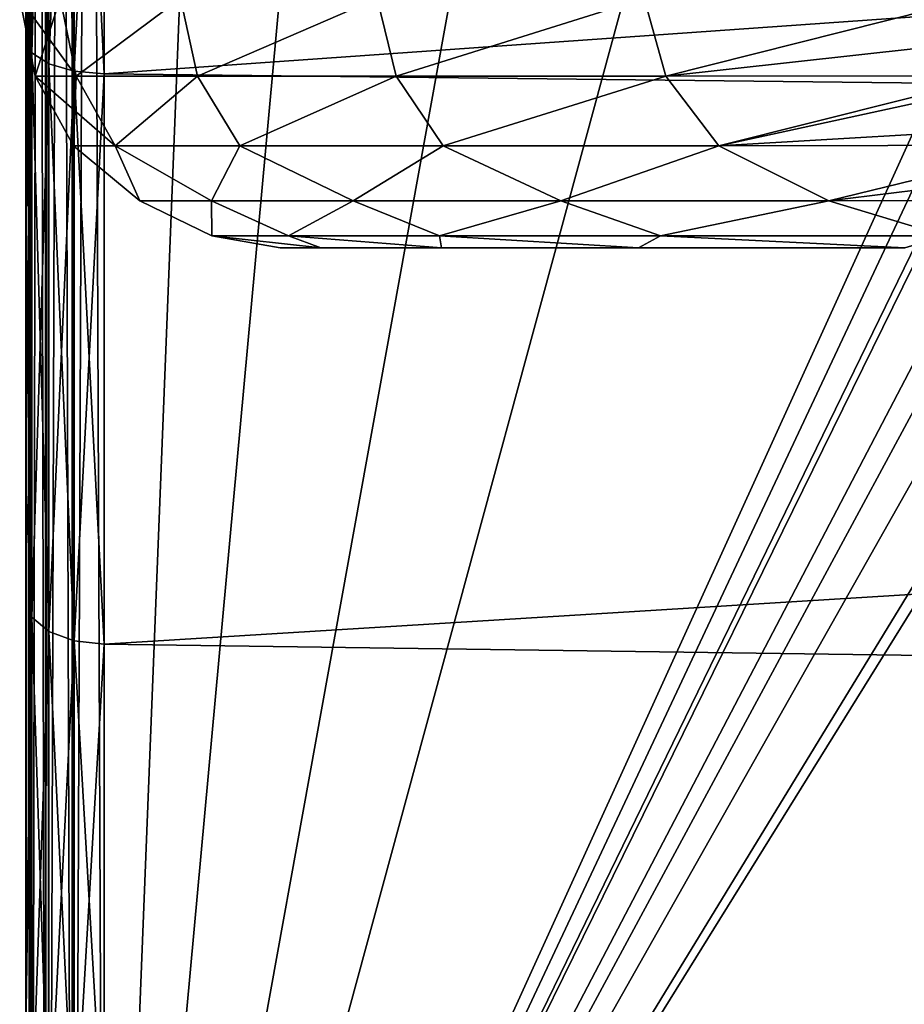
# Model space of a CAD drawing. Header units: millimetres. Extents: x -182 to 217, y -96 to 236.
# Tile 369 of 458: x 146.68 to 150.07, y -10.9 to -7.13. Entities that reach past the tile are written whole.
import ezdxf

# ---------------------------------------------------------------- set-up
doc = ezdxf.new("R2010")
doc.units = ezdxf.units.MM
doc.header["$LTSCALE"] = 52.148148
for name, color, linetype in [('1002', 7, 'CONTINUOUS'), ('1006', 7, 'CONTINUOUS'), ('1015', 7, 'CONTINUOUS'), ('892', 7, 'CONTINUOUS'), ('894', 7, 'CONTINUOUS'), ('896', 7, 'CONTINUOUS'), ('897', 7, 'CONTINUOUS'), ('901', 7, 'CONTINUOUS'), ('903', 7, 'CONTINUOUS'), ('909', 7, 'CONTINUOUS'), ('917', 7, 'CONTINUOUS')]:
    doc.layers.add(name, color=color, linetype=linetype)

msp = doc.modelspace()

# ---------------------------------------------------------------- linework, layer by layer
at = {"layer": '1002', "color": 7, "linetype": 'CONTINUOUS', "true_color": 0xaaaaaa}
for points in [[(147.675, -8, 6), (147.8309, -8, 4.279), (147.8309, -8, 7.7209), (147.675, -8, 6)], [(147.8309, -8, 4.279), (148.2936, -8, 2.6142), (147.8309, -8, 7.7209), (147.8309, -8, 4.279)], [(147.8309, -8, 7.7209), (148.2936, -8, 2.6142), (148.2936, -8, 9.3858), (147.8309, -8, 7.7209)], [(148.2936, -8, 2.6142), (149.048, -8, 1.0596), (149.0479, -8, 10.9404), (148.2936, -8, 2.6142)], [(148.2936, -8, 9.3858), (148.2936, -8, 2.6142), (149.0479, -8, 10.9404), (148.2936, -8, 9.3858)], [(149.0479, -8, 10.9404), (149.048, -8, 1.0596), (150.0694, -8, 12.3341), (149.0479, -8, 10.9404)], [(149.048, -8, 1.0596), (150.0695, -8, -0.3341), (150.0694, -8, 12.3341), (149.048, -8, 1.0596)]]:
    msp.add_3dface(points, dxfattribs=at)
at = {"layer": '1006', "color": 7, "linetype": 'CONTINUOUS', "true_color": 0xaaaaaa}
for points in [[(146.8312, -7.0434, 7.8057), (146.6759, -7.0434, 6), (146.8921, -7.3419, 7.8097), (146.8312, -7.0434, 7.8057)], [(146.6759, -7.0434, 6), (146.8312, -7.0434, 4.1943), (146.7352, -7.3419, 6), (146.6759, -7.0434, 6)], [(146.8921, -7.3419, 7.8097), (146.6759, -7.0434, 6), (146.7352, -7.3419, 6), (146.8921, -7.3419, 7.8097)], [(146.7352, -7.3419, 6), (146.8312, -7.0434, 4.1943), (146.8921, -7.3419, 4.1903), (146.7352, -7.3419, 6)], [(147.2926, -7.0434, 9.5584), (146.8312, -7.0434, 7.8057), (146.8921, -7.3419, 7.8097), (147.2926, -7.0434, 9.5584)], [(146.8312, -7.0434, 4.1943), (147.2926, -7.0434, 2.4416), (146.8921, -7.3419, 4.1903), (146.8312, -7.0434, 4.1943)], [(147.3581, -7.3419, 9.5654), (147.2926, -7.0434, 9.5584), (146.8921, -7.3419, 7.8097), (147.3581, -7.3419, 9.5654)], [(146.8921, -7.3419, 4.1903), (147.2926, -7.0434, 2.4416), (147.3581, -7.3419, 2.4346), (146.8921, -7.3419, 4.1903)], [(148.0465, -7.0434, 11.2065), (147.2926, -7.0434, 9.5584), (147.3581, -7.3419, 9.5654), (148.0465, -7.0434, 11.2065)], [(147.2926, -7.0434, 2.4416), (148.0465, -7.0434, 0.7935), (147.3581, -7.3419, 2.4346), (147.2926, -7.0434, 2.4416)], [(148.1194, -7.3419, 11.2146), (148.0465, -7.0434, 11.2065), (147.3581, -7.3419, 9.5654), (148.1194, -7.3419, 11.2146)], [(147.3581, -7.3419, 2.4346), (148.0465, -7.0434, 0.7935), (148.1194, -7.3419, 0.7854), (147.3581, -7.3419, 2.4346)], [(149.0708, -7.0434, 12.7017), (148.0465, -7.0434, 11.2065), (148.1194, -7.3419, 11.2146), (149.0708, -7.0434, 12.7017)], [(148.0465, -7.0434, 0.7935), (149.0708, -7.0434, -0.7017), (148.1194, -7.3419, 0.7854), (148.0465, -7.0434, 0.7935)], [(149.1531, -7.3419, 12.7083), (149.0708, -7.0434, 12.7017), (148.1194, -7.3419, 11.2146), (149.1531, -7.3419, 12.7083)], [(148.1194, -7.3419, 0.7854), (149.0708, -7.0434, -0.7017), (149.1531, -7.3419, -0.7083), (148.1194, -7.3419, 0.7854)], [(149.0708, -7.0434, -0.7017), (150.3354, -7.0434, -2), (149.1531, -7.3419, -0.7083), (149.0708, -7.0434, -0.7017)], [(150.3354, -7.0434, 14), (149.0708, -7.0434, 12.7017), (149.1531, -7.3419, 12.7083), (150.3354, -7.0434, 14)], [(150.3354, -7.0434, -2), (150.3674, -7.2078, -2), (149.1531, -7.3419, -0.7083), (150.3354, -7.0434, -2)], [(150.3674, -7.2078, 14), (150.3354, -7.0434, 14), (149.1531, -7.3419, 12.7083), (150.3674, -7.2078, 14)], [(150.3674, -7.2078, -2), (150.4261, -7.3411, -2), (149.1531, -7.3419, -0.7083), (150.3674, -7.2078, -2)], [(150.4261, -7.3411, 14), (150.3674, -7.2078, 14), (149.1531, -7.3419, 12.7083), (150.4261, -7.3411, 14)], [(146.8921, -7.3419, 7.8097), (146.7352, -7.3419, 6), (147.0426, -7.6089, 7.8192), (146.8921, -7.3419, 7.8097)], [(146.7352, -7.3419, 6), (146.8921, -7.3419, 4.1903), (146.8817, -7.6089, 6), (146.7352, -7.3419, 6)], [(147.0426, -7.6089, 7.8192), (146.7352, -7.3419, 6), (146.8817, -7.6089, 6), (147.0426, -7.6089, 7.8192)], [(146.8817, -7.6089, 6), (146.8921, -7.3419, 4.1903), (147.0426, -7.6089, 4.1808), (146.8817, -7.6089, 6)], [(147.3581, -7.3419, 9.5654), (146.8921, -7.3419, 7.8097), (147.0426, -7.6089, 7.8192), (147.3581, -7.3419, 9.5654)], [(146.8921, -7.3419, 4.1903), (147.3581, -7.3419, 2.4346), (147.0426, -7.6089, 4.1808), (146.8921, -7.3419, 4.1903)], [(147.5201, -7.6089, 9.582), (147.3581, -7.3419, 9.5654), (147.0426, -7.6089, 7.8192), (147.5201, -7.6089, 9.582)], [(147.0426, -7.6089, 4.1808), (147.3581, -7.3419, 2.4346), (147.5201, -7.6089, 2.418), (147.0426, -7.6089, 4.1808)], [(148.1194, -7.3419, 11.2146), (147.3581, -7.3419, 9.5654), (147.5201, -7.6089, 9.582), (148.1194, -7.3419, 11.2146)], [(147.3581, -7.3419, 2.4346), (148.1194, -7.3419, 0.7854), (147.5201, -7.6089, 2.418), (147.3581, -7.3419, 2.4346)], [(148.2996, -7.6089, 11.2337), (148.1194, -7.3419, 11.2146), (147.5201, -7.6089, 9.582), (148.2996, -7.6089, 11.2337)], [(147.5201, -7.6089, 2.418), (148.1194, -7.3419, 0.7854), (148.2996, -7.6089, 0.7663), (147.5201, -7.6089, 2.418)], [(149.1531, -7.3419, 12.7083), (148.1194, -7.3419, 11.2146), (148.2996, -7.6089, 11.2337), (149.1531, -7.3419, 12.7083)], [(148.1194, -7.3419, 0.7854), (149.1531, -7.3419, -0.7083), (148.2996, -7.6089, 0.7663), (148.1194, -7.3419, 0.7854)], [(149.3568, -7.6089, 12.7229), (149.1531, -7.3419, 12.7083), (148.2996, -7.6089, 11.2337), (149.3568, -7.6089, 12.7229)], [(148.2996, -7.6089, 0.7663), (149.1531, -7.3419, -0.7083), (149.3568, -7.6089, -0.7229), (148.2996, -7.6089, 0.7663)], [(149.1531, -7.3419, -0.7083), (150.4261, -7.3411, -2), (149.3568, -7.6089, -0.7229), (149.1531, -7.3419, -0.7083)], [(150.4261, -7.3411, 14), (149.1531, -7.3419, 12.7083), (149.3568, -7.6089, 12.7229), (150.4261, -7.3411, 14)], [(150.4261, -7.3411, -2), (150.4448, -7.373, -2), (149.3568, -7.6089, -0.7229), (150.4261, -7.3411, -2)], [(150.4448, -7.373, 14), (150.4261, -7.3411, 14), (149.3568, -7.6089, 12.7229), (150.4448, -7.373, 14)], [(150.4448, -7.373, -2), (150.5766, -7.538, -2), (149.3568, -7.6089, -0.7229), (150.4448, -7.373, -2)], [(150.5766, -7.538, 14), (150.4448, -7.373, 14), (149.3568, -7.6089, 12.7229), (150.5766, -7.538, 14)], [(150.5766, -7.538, -2), (150.6521, -7.6069, -2), (149.3568, -7.6089, -0.7229), (150.5766, -7.538, -2)], [(150.6521, -7.6069, 14), (150.5766, -7.538, 14), (149.3568, -7.6089, 12.7229), (150.6521, -7.6069, 14)], [(147.1364, -7.8195, 5.1629), (147.1364, -7.8195, 6.8371), (146.8817, -7.6089, 6), (147.1364, -7.8195, 5.1629)], [(147.1364, -7.8195, 5.1629), (146.8817, -7.6089, 6), (147.0426, -7.6089, 4.1808), (147.1364, -7.8195, 5.1629)], [(147.1364, -7.8195, 6.8371), (147.0426, -7.6089, 7.8192), (146.8817, -7.6089, 6), (147.1364, -7.8195, 6.8371)], [(147.4117, -7.8195, 3.5114), (147.1364, -7.8195, 5.1629), (147.0426, -7.6089, 4.1808), (147.4117, -7.8195, 3.5114)], [(147.4117, -7.8195, 3.5114), (147.0426, -7.6089, 4.1808), (147.5201, -7.6089, 2.418), (147.4117, -7.8195, 3.5114)], [(147.1364, -7.8195, 6.8371), (147.4117, -7.8195, 8.4886), (147.0426, -7.6089, 7.8192), (147.1364, -7.8195, 6.8371)], [(147.4117, -7.8195, 8.4886), (147.5201, -7.6089, 9.582), (147.0426, -7.6089, 7.8192), (147.4117, -7.8195, 8.4886)], [(147.9548, -7.8195, 1.9276), (147.4117, -7.8195, 3.5114), (147.5201, -7.6089, 2.418), (147.9548, -7.8195, 1.9276)], [(147.4117, -7.8195, 8.4886), (147.9548, -7.8195, 10.0724), (147.5201, -7.6089, 9.582), (147.4117, -7.8195, 8.4886)], [(147.9548, -7.8195, 1.9276), (147.5201, -7.6089, 2.418), (148.2996, -7.6089, 0.7663), (147.9548, -7.8195, 1.9276)], [(147.9548, -7.8195, 10.0724), (148.2996, -7.6089, 11.2337), (147.5201, -7.6089, 9.582), (147.9548, -7.8195, 10.0724)], [(148.7509, -7.8195, 0.4547), (147.9548, -7.8195, 1.9276), (148.2996, -7.6089, 0.7663), (148.7509, -7.8195, 0.4547)], [(147.9548, -7.8195, 10.0724), (148.7509, -7.8195, 11.5453), (148.2996, -7.6089, 11.2337), (147.9548, -7.8195, 10.0724)], [(148.7509, -7.8195, 0.4547), (148.2996, -7.6089, 0.7663), (149.3568, -7.6089, -0.7229), (148.7509, -7.8195, 0.4547)], [(148.7509, -7.8195, 11.5453), (149.3568, -7.6089, 12.7229), (148.2996, -7.6089, 11.2337), (148.7509, -7.8195, 11.5453)], [(149.7783, -7.8195, -0.8673), (148.7509, -7.8195, 0.4547), (149.3568, -7.6089, -0.7229), (149.7783, -7.8195, -0.8673)], [(148.7509, -7.8195, 11.5453), (149.7783, -7.8195, 12.8673), (149.3568, -7.6089, 12.7229), (148.7509, -7.8195, 11.5453)], [(150.6521, -7.6069, -2), (149.7783, -7.8195, -0.8673), (149.3568, -7.6089, -0.7229), (150.6521, -7.6069, -2)], [(149.7783, -7.8195, 12.8673), (150.6521, -7.6069, 14), (149.3568, -7.6089, 12.7229), (149.7783, -7.8195, 12.8673)], [(150.6521, -7.6069, -2), (150.7756, -7.6975, -2), (149.7783, -7.8195, -0.8673), (150.6521, -7.6069, -2)], [(150.7756, -7.6975, 14), (150.6521, -7.6069, 14), (149.7783, -7.8195, 12.8673), (150.7756, -7.6975, 14)], [(150.7756, -7.6975, -2), (151.004, -7.8185, -2), (149.7783, -7.8195, -0.8673), (150.7756, -7.6975, -2)], [(151.004, -7.8185, 14), (150.7756, -7.6975, 14), (149.7783, -7.8195, 12.8673), (151.004, -7.8185, 14)], [(147.412, -7.954, 5.1465), (147.4121, -7.954, 6.8536), (147.1364, -7.8195, 5.1629), (147.412, -7.954, 5.1465)], [(147.1364, -7.8195, 5.1629), (147.4121, -7.954, 6.8536), (147.1364, -7.8195, 6.8371), (147.1364, -7.8195, 5.1629)], [(147.1364, -7.8195, 6.8371), (147.4121, -7.954, 6.8536), (147.4117, -7.8195, 8.4886), (147.1364, -7.8195, 6.8371)], [(147.4117, -7.8195, 3.5114), (147.412, -7.954, 5.1465), (147.1364, -7.8195, 5.1629), (147.4117, -7.8195, 3.5114)], [(147.4121, -7.954, 6.8536), (147.7061, -7.954, 8.5352), (147.4117, -7.8195, 8.4886), (147.4121, -7.954, 6.8536)], [(147.4117, -7.8195, 8.4886), (147.7061, -7.954, 8.5352), (147.9548, -7.8195, 10.0724), (147.4117, -7.8195, 8.4886)], [(147.706, -7.954, 3.4649), (147.412, -7.954, 5.1465), (147.4117, -7.8195, 3.5114), (147.706, -7.954, 3.4649)], [(147.9548, -7.8195, 1.9276), (147.706, -7.954, 3.4649), (147.4117, -7.8195, 3.5114), (147.9548, -7.8195, 1.9276)], [(148.2852, -7.954, 1.8591), (147.706, -7.954, 3.4649), (147.9548, -7.8195, 1.9276), (148.2852, -7.954, 1.8591)], [(147.7061, -7.954, 8.5352), (148.2853, -7.954, 10.141), (147.9548, -7.8195, 10.0724), (147.7061, -7.954, 8.5352)], [(147.9548, -7.8195, 10.0724), (148.2853, -7.954, 10.141), (148.7509, -7.8195, 11.5453), (147.9548, -7.8195, 10.0724)], [(148.7509, -7.8195, 0.4547), (148.2852, -7.954, 1.8591), (147.9548, -7.8195, 1.9276), (148.7509, -7.8195, 0.4547)], [(149.1323, -7.954, 0.3771), (148.2852, -7.954, 1.8591), (148.7509, -7.8195, 0.4547), (149.1323, -7.954, 0.3771)], [(148.2853, -7.954, 10.141), (149.1324, -7.954, 11.623), (148.7509, -7.8195, 11.5453), (148.2853, -7.954, 10.141)], [(148.7509, -7.8195, 11.5453), (149.1324, -7.954, 11.623), (149.7783, -7.8195, 12.8673), (148.7509, -7.8195, 11.5453)], [(149.7783, -7.8195, -0.8673), (149.1323, -7.954, 0.3771), (148.7509, -7.8195, 0.4547), (149.7783, -7.8195, -0.8673)], [(150.222, -7.954, -0.937), (149.1323, -7.954, 0.3771), (149.7783, -7.8195, -0.8673), (150.222, -7.954, -0.937)], [(149.1324, -7.954, 11.623), (150.2221, -7.954, 12.9371), (149.7783, -7.8195, 12.8673), (149.1324, -7.954, 11.623)], [(151.004, -7.8185, -2), (150.222, -7.954, -0.937), (149.7783, -7.8195, -0.8673), (151.004, -7.8185, -2)], [(150.2221, -7.954, 12.9371), (151.004, -7.8185, 14), (149.7783, -7.8195, 12.8673), (150.2221, -7.954, 12.9371)], [(147.8309, -8, 4.279), (147.675, -8, 6), (147.412, -7.954, 5.1465), (147.8309, -8, 4.279)], [(147.8309, -8, 4.279), (147.412, -7.954, 5.1465), (147.706, -7.954, 3.4649), (147.8309, -8, 4.279)], [(147.675, -8, 6), (147.4121, -7.954, 6.8536), (147.412, -7.954, 5.1465), (147.675, -8, 6)], [(147.675, -8, 6), (147.8309, -8, 7.7209), (147.4121, -7.954, 6.8536), (147.675, -8, 6)], [(147.8309, -8, 7.7209), (147.7061, -7.954, 8.5352), (147.4121, -7.954, 6.8536), (147.8309, -8, 7.7209)], [(148.2936, -8, 2.6142), (147.8309, -8, 4.279), (147.706, -7.954, 3.4649), (148.2936, -8, 2.6142)], [(148.2936, -8, 2.6142), (147.706, -7.954, 3.4649), (148.2852, -7.954, 1.8591), (148.2936, -8, 2.6142)], [(147.8309, -8, 7.7209), (148.2936, -8, 9.3858), (147.7061, -7.954, 8.5352), (147.8309, -8, 7.7209)], [(148.2936, -8, 9.3858), (148.2853, -7.954, 10.141), (147.7061, -7.954, 8.5352), (148.2936, -8, 9.3858)], [(149.048, -8, 1.0596), (148.2936, -8, 2.6142), (148.2852, -7.954, 1.8591), (149.048, -8, 1.0596)], [(149.048, -8, 1.0596), (148.2852, -7.954, 1.8591), (149.1323, -7.954, 0.3771), (149.048, -8, 1.0596)], [(148.2936, -8, 9.3858), (149.0479, -8, 10.9404), (148.2853, -7.954, 10.141), (148.2936, -8, 9.3858)], [(149.0479, -8, 10.9404), (149.1324, -7.954, 11.623), (148.2853, -7.954, 10.141), (149.0479, -8, 10.9404)], [(149.0479, -8, 10.9404), (150.0694, -8, 12.3341), (149.1324, -7.954, 11.623), (149.0479, -8, 10.9404)], [(150.0695, -8, -0.3341), (149.048, -8, 1.0596), (149.1323, -7.954, 0.3771), (150.0695, -8, -0.3341)], [(150.0695, -8, -0.3341), (149.1323, -7.954, 0.3771), (150.222, -7.954, -0.937), (150.0695, -8, -0.3341)], [(150.0694, -8, 12.3341), (150.2221, -7.954, 12.9371), (149.1324, -7.954, 11.623), (150.0694, -8, 12.3341)]]:
    msp.add_3dface(points, dxfattribs=at)
at = {"layer": '1015', "color": 7, "linetype": 'CONTINUOUS', "true_color": 0xaaaaaa}
for points in [[(146.7, 14.376, 14.3), (146.7, -14.376, 14.3), (146.7, 12.8633, 16.4926), (146.7, 14.376, 14.3)], [(146.7, -14.376, 14.3), (146.7, 11.9765, 17.4945), (146.7, 12.8633, 16.4926), (146.7, -14.376, 14.3)], [(146.7, -14.376, 14.3), (146.7, 11.012, 18.4216), (146.7, 11.9765, 17.4945), (146.7, -14.376, 14.3)], [(146.7, -14.376, 14.3), (146.7, 8.8762, 20.0276), (146.7, 11.012, 18.4216), (146.7, -14.376, 14.3)], [(146.7, -14.376, 14.3), (146.7, 7.7179, 20.6967), (146.7, 8.8762, 20.0276), (146.7, -14.376, 14.3)], [(146.7, -14.376, 14.3), (146.7, 6.5097, 21.2704), (146.7, 7.7179, 20.6967), (146.7, -14.376, 14.3)], [(146.7, -14.376, 14.3), (146.7, 5.2592, 21.7449), (146.7, 6.5097, 21.2704), (146.7, -14.376, 14.3)], [(146.7, -14.376, 14.3), (146.7, 3.9746, 22.1172), (146.7, 5.2592, 21.7449), (146.7, -14.376, 14.3)], [(146.7, -14.376, 14.3), (146.7, 2.6641, 22.3848), (146.7, 3.9746, 22.1172), (146.7, -14.376, 14.3)], [(146.7, -14.376, 14.3), (146.7, 1.3364, 22.5461), (146.7, 2.6641, 22.3848), (146.7, -14.376, 14.3)], [(146.7, -14.376, 14.3), (146.7, 0, 22.6), (146.7, 1.3364, 22.5461), (146.7, -14.376, 14.3)], [(146.7, -14.376, 14.3), (146.7, -1.3364, 22.5461), (146.7, 0, 22.6), (146.7, -14.376, 14.3)], [(146.7, -14.376, 14.3), (146.7, -2.6641, 22.3848), (146.7, -1.3364, 22.5461), (146.7, -14.376, 14.3)], [(146.7, -14.376, 14.3), (146.7, -3.9746, 22.1172), (146.7, -2.6641, 22.3848), (146.7, -14.376, 14.3)], [(146.7, -14.376, 14.3), (146.7, -5.2592, 21.7449), (146.7, -3.9746, 22.1172), (146.7, -14.376, 14.3)], [(146.7, -14.376, 14.3), (146.7, -6.5097, 21.2704), (146.7, -5.2592, 21.7449), (146.7, -14.376, 14.3)], [(146.7, -14.376, 14.3), (146.7, -7.7179, 20.6967), (146.7, -6.5097, 21.2704), (146.7, -14.376, 14.3)], [(146.7, -14.376, 14.3), (146.7, -8.8762, 20.0276), (146.7, -7.7179, 20.6967), (146.7, -14.376, 14.3)], [(146.7, -14.376, 14.3), (146.7, -11.012, 18.4216), (146.7, -8.8762, 20.0276), (146.7, -14.376, 14.3)]]:
    msp.add_3dface(points, dxfattribs=at)
at = {"layer": '892', "color": 7, "linetype": 'CONTINUOUS', "true_color": 0xaaaaaa}
for points in [[(146.7, -14.376, -2.3), (146.7, 14.376, -2.3), (146.7, -12.8633, -4.4926), (146.7, -14.376, -2.3)], [(146.7, -12.8633, -4.4926), (146.7, 14.376, -2.3), (146.7, -11.9765, -5.4945), (146.7, -12.8633, -4.4926)], [(146.7, -11.9765, -5.4945), (146.7, 14.376, -2.3), (146.7, -11.012, -6.4216), (146.7, -11.9765, -5.4945)], [(146.7, -11.012, -6.4216), (146.7, 14.376, -2.3), (146.7, -8.8762, -8.0276), (146.7, -11.012, -6.4216)], [(146.7, -8.8762, -8.0276), (146.7, 14.376, -2.3), (146.7, -7.7179, -8.6967), (146.7, -8.8762, -8.0276)], [(146.7, -7.7179, -8.6967), (146.7, 14.376, -2.3), (146.7, -6.5097, -9.2704), (146.7, -7.7179, -8.6967)]]:
    msp.add_3dface(points, dxfattribs=at)
at = {"layer": '894', "color": 7, "linetype": 'CONTINUOUS', "true_color": 0xaaaaaa}
for points in [[(147, -4.9814, -10.1492), (177, -5.2222, -10.0729), (147, -7.3326, -9.2264), (147, -4.9814, -10.1492)], [(147, -7.3326, 21.2264), (177, -5.2222, 22.0729), (147, -4.9814, 22.1492), (147, -7.3326, 21.2264)], [(177, -5.2222, -10.0729), (177, -7.6723, -9.0581), (147, -7.3326, -9.2264), (177, -5.2222, -10.0729)], [(177, -7.6723, 21.0581), (177, -5.2222, 22.0729), (147, -7.3326, 21.2264), (177, -7.6723, 21.0581)], [(147, -7.3326, -9.2264), (177, -7.6723, -9.0581), (147, -9.5201, -7.9634), (147, -7.3326, -9.2264)], [(147, -9.5201, 19.9634), (177, -7.6723, 21.0581), (147, -7.3326, 21.2264), (147, -9.5201, 19.9634)], [(177, -7.6723, -9.0581), (177, -9.9335, -7.6725), (147, -9.5201, -7.9634), (177, -7.6723, -9.0581)], [(177, -9.9335, 19.6725), (177, -7.6723, 21.0581), (147, -9.5201, 19.9634), (177, -9.9335, 19.6725)], [(147, -9.5201, -7.9634), (177, -9.9335, -7.6725), (147, -11.4949, -6.3886), (147, -9.5201, -7.9634)], [(147, -11.4949, 18.3886), (177, -9.9335, 19.6725), (147, -9.5201, 19.9634), (147, -11.4949, 18.3886)], [(177, -9.9335, -7.6725), (177, -11.9501, -5.9501), (147, -11.4949, -6.3886), (177, -9.9335, -7.6725)], [(177, -11.9501, 17.9501), (177, -9.9335, 19.6725), (147, -11.4949, 18.3886), (177, -11.9501, 17.9501)]]:
    msp.add_3dface(points, dxfattribs=at)
at = {"layer": '896', "color": 7, "linetype": 'CONTINUOUS', "true_color": 0xaaaaaa}
for points in [[(147, 14.376, -2), (147, -14.376, -2), (148.1358, 14.376, -2), (147, 14.376, -2)], [(148.1358, 14.376, -2), (147, -14.376, -2), (148.9947, 7.3825, -2), (148.1358, 14.376, -2)], [(147, -14.376, -2), (149.804, 1.1187, -2), (148.9947, 7.3825, -2), (147, -14.376, -2)], [(150.0737, -3.065, -2), (149.804, 1.1187, -2), (147, -14.376, -2), (150.0737, -3.065, -2)], [(150.3354, -7.0434, -2), (150.0737, -3.065, -2), (147, -14.376, -2), (150.3354, -7.0434, -2)], [(150.3674, -7.2078, -2), (150.3354, -7.0434, -2), (147, -14.376, -2), (150.3674, -7.2078, -2)], [(150.4261, -7.3411, -2), (150.3674, -7.2078, -2), (147, -14.376, -2), (150.4261, -7.3411, -2)], [(150.4448, -7.373, -2), (150.4261, -7.3411, -2), (147, -14.376, -2), (150.4448, -7.373, -2)], [(150.5766, -7.538, -2), (150.4448, -7.373, -2), (147, -14.376, -2), (150.5766, -7.538, -2)], [(150.6521, -7.6069, -2), (150.5766, -7.538, -2), (147, -14.376, -2), (150.6521, -7.6069, -2)], [(150.7756, -7.6975, -2), (150.6521, -7.6069, -2), (147, -14.376, -2), (150.7756, -7.6975, -2)], [(151.004, -7.8185, -2), (150.7756, -7.6975, -2), (147, -14.376, -2), (151.004, -7.8185, -2)], [(151.058, -7.8408, -2), (151.004, -7.8185, -2), (147, -14.376, -2), (151.058, -7.8408, -2)], [(151.5789, -11.2528, -2), (151.058, -7.8408, -2), (147, -14.376, -2), (151.5789, -11.2528, -2)]]:
    msp.add_3dface(points, dxfattribs=at)
at = {"layer": '897', "color": 7, "linetype": 'CONTINUOUS', "true_color": 0xaaaaaa}
for points in [[(147, 14.376, 14), (150.3354, -7.0434, 14), (147, -14.376, 14), (147, 14.376, 14)], [(147, -14.376, 14), (150.3354, -7.0434, 14), (150.3674, -7.2078, 14), (147, -14.376, 14)], [(152.0862, -14.376, 14), (147, -14.376, 14), (150.3674, -7.2078, 14), (152.0862, -14.376, 14)]]:
    msp.add_3dface(points, dxfattribs=at)
at = {"layer": '901', "color": 7, "linetype": 'CONTINUOUS', "true_color": 0xaaaaaa}
for points in [[(146.7, 14.376, -2.3), (146.7, -14.376, -2.3), (146.7131, -14.376, -2.2122), (146.7, 14.376, -2.3)], [(146.7, 14.376, -2.3), (146.7131, -14.376, -2.2122), (146.7132, 14.376, -2.212), (146.7, 14.376, -2.3)], [(146.7131, -14.376, -2.2122), (146.7228, -14.376, -2.1852), (146.7132, 14.376, -2.212), (146.7131, -14.376, -2.2122)], [(146.7132, 14.376, -2.212), (146.7228, -14.376, -2.1852), (146.7228, 14.376, -2.1852), (146.7132, 14.376, -2.212)], [(146.7228, -14.376, -2.1852), (146.7748, -14.376, -2.1018), (146.7228, 14.376, -2.1852), (146.7228, -14.376, -2.1852)], [(146.7228, 14.376, -2.1852), (146.7748, -14.376, -2.1018), (146.7749, 14.376, -2.1016), (146.7228, 14.376, -2.1852)], [(146.7748, -14.376, -2.1018), (146.7879, -14.376, -2.0879), (146.7749, 14.376, -2.1016), (146.7748, -14.376, -2.1018)], [(146.7749, 14.376, -2.1016), (146.7879, -14.376, -2.0879), (146.7879, 14.376, -2.0879), (146.7749, 14.376, -2.1016)], [(146.7879, -14.376, -2.0879), (146.8765, -14.376, -2.0266), (146.7879, 14.376, -2.0879), (146.7879, -14.376, -2.0879)], [(146.7879, 14.376, -2.0879), (146.8765, -14.376, -2.0266), (146.8767, 14.376, -2.0265), (146.7879, 14.376, -2.0879)], [(146.8765, -14.376, -2.0266), (146.8852, -14.376, -2.0228), (146.8767, 14.376, -2.0265), (146.8765, -14.376, -2.0266)], [(146.8767, 14.376, -2.0265), (146.8852, -14.376, -2.0228), (146.8852, 14.376, -2.0228), (146.8767, 14.376, -2.0265)], [(147, -14.376, -2), (147, 14.376, -2), (146.8852, 14.376, -2.0228), (147, -14.376, -2)], [(146.8852, -14.376, -2.0228), (147, -14.376, -2), (146.8852, 14.376, -2.0228), (146.8852, -14.376, -2.0228)]]:
    msp.add_3dface(points, dxfattribs=at)
at = {"layer": '903', "color": 7, "linetype": 'CONTINUOUS', "true_color": 0xaaaaaa}
for points in [[(146.7, 14.376, 14.3), (146.7131, 14.376, 14.2122), (146.7, -14.376, 14.3), (146.7, 14.376, 14.3)], [(146.7, -14.376, 14.3), (146.7131, 14.376, 14.2122), (146.7132, -14.376, 14.212), (146.7, -14.376, 14.3)], [(146.7131, 14.376, 14.2122), (146.7228, 14.376, 14.1852), (146.7132, -14.376, 14.212), (146.7131, 14.376, 14.2122)], [(146.7132, -14.376, 14.212), (146.7228, 14.376, 14.1852), (146.7228, -14.376, 14.1852), (146.7132, -14.376, 14.212)], [(146.7228, 14.376, 14.1852), (146.7748, 14.376, 14.1018), (146.7228, -14.376, 14.1852), (146.7228, 14.376, 14.1852)], [(146.7228, -14.376, 14.1852), (146.7748, 14.376, 14.1018), (146.7749, -14.376, 14.1016), (146.7228, -14.376, 14.1852)], [(146.7748, 14.376, 14.1018), (146.7879, 14.376, 14.0879), (146.7749, -14.376, 14.1016), (146.7748, 14.376, 14.1018)], [(146.7749, -14.376, 14.1016), (146.7879, 14.376, 14.0879), (146.7879, -14.376, 14.0879), (146.7749, -14.376, 14.1016)], [(146.7879, 14.376, 14.0879), (146.8765, 14.376, 14.0266), (146.7879, -14.376, 14.0879), (146.7879, 14.376, 14.0879)], [(146.7879, -14.376, 14.0879), (146.8765, 14.376, 14.0266), (146.8767, -14.376, 14.0265), (146.7879, -14.376, 14.0879)], [(146.8765, 14.376, 14.0266), (146.8852, 14.376, 14.0228), (146.8767, -14.376, 14.0265), (146.8765, 14.376, 14.0266)], [(146.8767, -14.376, 14.0265), (146.8852, 14.376, 14.0228), (146.8852, -14.376, 14.0228), (146.8767, -14.376, 14.0265)], [(147, 14.376, 14), (147, -14.376, 14), (146.8852, -14.376, 14.0228), (147, 14.376, 14)], [(146.8852, 14.376, 14.0228), (147, 14.376, 14), (146.8852, -14.376, 14.0228), (146.8852, 14.376, 14.0228)]]:
    msp.add_3dface(points, dxfattribs=at)
at = {"layer": '909', "color": 7, "linetype": 'CONTINUOUS', "true_color": 0xaaaaaa}
for points in [[(146.7227, -4.9267, 21.972), (146.7, -6.5097, 21.2704), (146.7227, -7.2522, 21.0593), (146.7227, -4.9267, 21.972)], [(146.7227, -4.9267, 21.972), (146.7227, -7.2522, 21.0593), (146.7878, -4.9554, 22.0651), (146.7227, -4.9267, 21.972)], [(146.7878, -4.9554, 22.0651), (146.7227, -7.2522, 21.0593), (146.7878, -7.2945, 21.1471), (146.7878, -4.9554, 22.0651)], [(146.8852, -4.9746, 22.1274), (146.7878, -4.9554, 22.0651), (146.7878, -7.2945, 21.1471), (146.8852, -4.9746, 22.1274)], [(146.8852, -7.3227, 21.2058), (146.8852, -4.9746, 22.1274), (146.7878, -7.2945, 21.1471), (146.8852, -7.3227, 21.2058)], [(146.8852, -7.3227, 21.2058), (147, -4.9814, 22.1492), (146.8852, -4.9746, 22.1274), (146.8852, -7.3227, 21.2058)], [(147, -7.3326, 21.2264), (147, -4.9814, 22.1492), (146.8852, -7.3227, 21.2058), (147, -7.3326, 21.2264)], [(146.7, -6.5097, 21.2704), (146.7, -7.7179, 20.6967), (146.7227, -7.2522, 21.0593), (146.7, -6.5097, 21.2704)], [(146.7, -7.7179, 20.6967), (146.7, -8.8762, 20.0276), (146.7227, -7.2522, 21.0593), (146.7, -7.7179, 20.6967)], [(146.7227, -7.2522, 21.0593), (146.7, -8.8762, 20.0276), (146.7227, -9.4157, 19.8102), (146.7227, -7.2522, 21.0593)], [(146.7227, -7.2522, 21.0593), (146.7227, -9.4157, 19.8102), (146.7878, -7.2945, 21.1471), (146.7227, -7.2522, 21.0593)], [(146.7878, -7.2945, 21.1471), (146.7227, -9.4157, 19.8102), (146.7878, -9.4706, 19.8908), (146.7878, -7.2945, 21.1471)], [(146.8852, -7.3227, 21.2058), (146.7878, -7.2945, 21.1471), (146.7878, -9.4706, 19.8908), (146.8852, -7.3227, 21.2058)], [(146.8852, -9.5072, 19.9446), (146.8852, -7.3227, 21.2058), (146.7878, -9.4706, 19.8908), (146.8852, -9.5072, 19.9446)], [(146.8852, -9.5072, 19.9446), (147, -7.3326, 21.2264), (146.8852, -7.3227, 21.2058), (146.8852, -9.5072, 19.9446)], [(147, -9.5201, 19.9634), (147, -7.3326, 21.2264), (146.8852, -9.5072, 19.9446), (147, -9.5201, 19.9634)], [(146.7, -8.8762, 20.0276), (146.7, -11.012, 18.4216), (146.7227, -9.4157, 19.8102), (146.7, -8.8762, 20.0276)], [(146.7227, -9.4157, 19.8102), (146.7, -11.012, 18.4216), (146.7227, -11.3688, 18.2527), (146.7227, -9.4157, 19.8102)], [(146.7227, -9.4157, 19.8102), (146.7227, -11.3688, 18.2527), (146.7878, -9.4706, 19.8908), (146.7227, -9.4157, 19.8102)], [(146.7878, -9.4706, 19.8908), (146.7227, -11.3688, 18.2527), (146.7878, -11.4351, 18.3241), (146.7878, -9.4706, 19.8908)], [(146.8852, -9.5072, 19.9446), (146.7878, -9.4706, 19.8908), (146.7878, -11.4351, 18.3241), (146.8852, -9.5072, 19.9446)], [(146.8852, -11.4794, 18.3718), (146.8852, -9.5072, 19.9446), (146.7878, -11.4351, 18.3241), (146.8852, -11.4794, 18.3718)], [(146.8852, -11.4794, 18.3718), (147, -9.5201, 19.9634), (146.8852, -9.5072, 19.9446), (146.8852, -11.4794, 18.3718)], [(147, -11.4949, 18.3886), (147, -9.5201, 19.9634), (146.8852, -11.4794, 18.3718), (147, -11.4949, 18.3886)]]:
    msp.add_3dface(points, dxfattribs=at)
at = {"layer": '917', "color": 7, "linetype": 'CONTINUOUS', "true_color": 0xaaaaaa}
for points in [[(146.7227, -7.2522, -9.0593), (146.7, -5.2592, -9.7449), (146.7227, -4.9267, -9.972), (146.7227, -7.2522, -9.0593)], [(146.7227, -7.2522, -9.0593), (146.7227, -4.9267, -9.972), (146.7878, -7.2945, -9.1471), (146.7227, -7.2522, -9.0593)], [(146.7878, -7.2945, -9.1471), (146.7227, -4.9267, -9.972), (146.7878, -4.9554, -10.0651), (146.7878, -7.2945, -9.1471)], [(146.8852, -4.9746, -10.1274), (146.8852, -7.3227, -9.2058), (146.7878, -4.9554, -10.0651), (146.8852, -4.9746, -10.1274)], [(146.8852, -7.3227, -9.2058), (146.7878, -7.2945, -9.1471), (146.7878, -4.9554, -10.0651), (146.8852, -7.3227, -9.2058)], [(147, -4.9814, -10.1492), (147, -7.3326, -9.2264), (146.8852, -4.9746, -10.1274), (147, -4.9814, -10.1492)], [(146.8852, -4.9746, -10.1274), (147, -7.3326, -9.2264), (146.8852, -7.3227, -9.2058), (146.8852, -4.9746, -10.1274)], [(146.7, -6.5097, -9.2704), (146.7, -5.2592, -9.7449), (146.7227, -7.2522, -9.0593), (146.7, -6.5097, -9.2704)], [(146.7, -7.7179, -8.6967), (146.7, -6.5097, -9.2704), (146.7227, -7.2522, -9.0593), (146.7, -7.7179, -8.6967)], [(146.7227, -9.4157, -7.8102), (146.7, -7.7179, -8.6967), (146.7227, -7.2522, -9.0593), (146.7227, -9.4157, -7.8102)], [(146.7227, -9.4157, -7.8102), (146.7227, -7.2522, -9.0593), (146.7878, -9.4706, -7.8908), (146.7227, -9.4157, -7.8102)], [(146.7878, -9.4706, -7.8908), (146.7227, -7.2522, -9.0593), (146.7878, -7.2945, -9.1471), (146.7878, -9.4706, -7.8908)], [(146.8852, -7.3227, -9.2058), (146.8852, -9.5072, -7.9446), (146.7878, -7.2945, -9.1471), (146.8852, -7.3227, -9.2058)], [(146.8852, -9.5072, -7.9446), (146.7878, -9.4706, -7.8908), (146.7878, -7.2945, -9.1471), (146.8852, -9.5072, -7.9446)], [(147, -7.3326, -9.2264), (147, -9.5201, -7.9634), (146.8852, -7.3227, -9.2058), (147, -7.3326, -9.2264)], [(146.8852, -7.3227, -9.2058), (147, -9.5201, -7.9634), (146.8852, -9.5072, -7.9446), (146.8852, -7.3227, -9.2058)], [(146.7, -8.8762, -8.0276), (146.7, -7.7179, -8.6967), (146.7227, -9.4157, -7.8102), (146.7, -8.8762, -8.0276)], [(146.7, -11.012, -6.4216), (146.7, -8.8762, -8.0276), (146.7227, -9.4157, -7.8102), (146.7, -11.012, -6.4216)], [(146.7227, -11.3688, -6.2527), (146.7, -11.012, -6.4216), (146.7227, -9.4157, -7.8102), (146.7227, -11.3688, -6.2527)], [(146.7227, -11.3688, -6.2527), (146.7227, -9.4157, -7.8102), (146.7878, -11.4351, -6.3241), (146.7227, -11.3688, -6.2527)], [(146.7878, -11.4351, -6.3241), (146.7227, -9.4157, -7.8102), (146.7878, -9.4706, -7.8908), (146.7878, -11.4351, -6.3241)], [(146.8852, -9.5072, -7.9446), (146.8852, -11.4794, -6.3718), (146.7878, -9.4706, -7.8908), (146.8852, -9.5072, -7.9446)], [(146.8852, -11.4794, -6.3718), (146.7878, -11.4351, -6.3241), (146.7878, -9.4706, -7.8908), (146.8852, -11.4794, -6.3718)], [(147, -9.5201, -7.9634), (147, -11.4949, -6.3886), (146.8852, -9.5072, -7.9446), (147, -9.5201, -7.9634)], [(146.8852, -9.5072, -7.9446), (147, -11.4949, -6.3886), (146.8852, -11.4794, -6.3718), (146.8852, -9.5072, -7.9446)]]:
    msp.add_3dface(points, dxfattribs=at)

doc.saveas('drawing.dxf')
